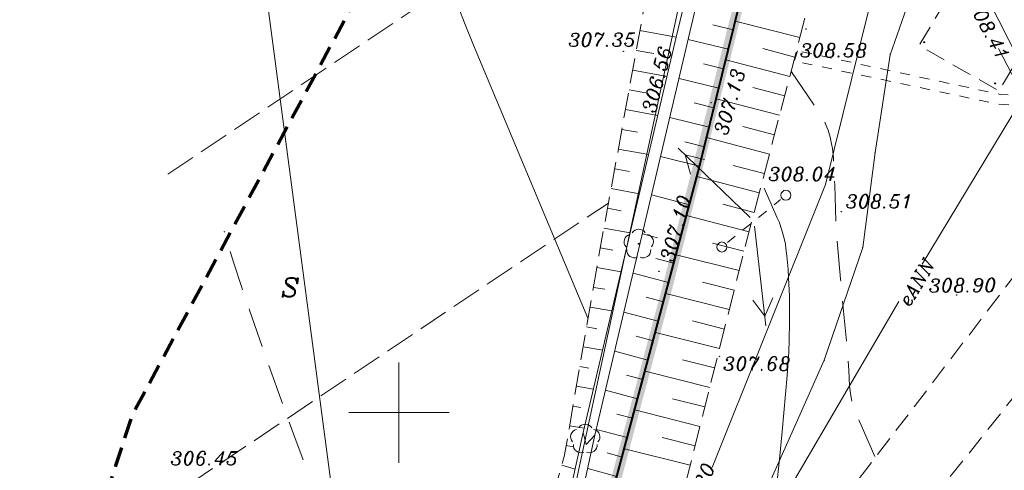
# Model space of a CAD drawing. Extents: x 4615668 to 9294084, y 5325188 to 10688993.
# Tile 602 of 656: x 4651519 to 4651568, y 5338700 to 5338723. Entities that reach past the tile are written whole.
import ezdxf

# ---------------------------------------------------------------- set-up
doc = ezdxf.new("R2010")
doc.units = 0
doc.header["$MEASUREMENT"] = 0
for name, pattern in [('BUBZ02', [1.75, 1.25, -0.5]), ('BUIB05', [1, 0.5, -0.5]), ('BUIB10', [1.5, 1, -0.5]), ('DASHDOT', [25.4, 12.7, -6.35, 0, -6.35]), ('DASHED', [19.05, 12.7, -6.35]), ('EGBK02', [2, 1.5, -0.5]), ('KTCR', [1.5, 1, -0.5]), ('l215_500', [2.5, 1.5, -0.4125, 0.175, -0.4125]), ('l217_500', [2, 1.5, -0.5]), ('l219_500', [0.5, -0.25, 0, -0.25]), ('l266_500', [1, 0.5, -0.5]), ('l346_500', [1.5, 1, -0.5]), ('l423_500', [2, 1.5, -0.5]), ('l512_500', [1, 0.5, -0.5]), ('l641_500', [1.5, 1, -0.5]), ('l812_500', [3, 2, -1]), ('l823_500', [1.75, 1.25, -0.5]), ('SUSM', [1, 0.5, -0.5])]:
    doc.linetypes.add(name, pattern=pattern)
for name, color, linetype in [('13', 7, 'Continuous'), ('52', 7, 'Continuous'), ('projekt', 202, 'Continuous')]:
    doc.layers.add(name, color=color, linetype=linetype)
for name, color, linetype, lineweight in [('chodnik', 7, 'l423_500', 13), ('e_linia_podpora', 7, 'l512_500', 13), ('e_slupy', 7, 'Continuous', 13), ('eNN', 7, 'Continuous', 13), ('g', 7, 'Continuous', 13), ('gr_dzialki', 7, 'l219_500', 13), ('gr_klasy', 7, 'l217_500', 13), ('k', 7, 'Continuous', 13), ('k_rzedne', 7, 'Continuous', 13), ('ogr_symb', 7, 'l901_500', 40), ('opis_uzytek', 7, 'Continuous', 13), ('pkt_wys', 7, 'Continuous', 13), ('przepust_rzut', 7, 'l266_500', 13), ('robocza26', 7, 'Continuous', 13), ('robocza50', 7, 'Continuous', 13), ('rowy', 7, 'l266_500', 13), ('skarpa_gora', 7, 'l823_500', 13), ('skarpa_umoc', 7, 'Continuous', 13), ('w', 7, 'Continuous', 13), ('warst_ciagla', 7, 'Continuous', 0), ('warst_przeryw', 7, 'l812_500', 0), ('wiata', 7, 'l346_500', 13), ('wiata_podpora', 7, 'Continuous', 13), ('Wymiar', 7, 'Continuous', 9), ('zakresy', 7, 'l215_500', 70), ('zielen', 7, 'Continuous', 13)]:
    doc.layers.add(name, color=color, linetype=linetype, lineweight=lineweight)
doc.styles.add('Style-ITALIC_1250', font='ITALIC_1250.shx')
doc.styles.add('txt', font='TXT', dxfattribs={"height": 0.2})
doc.linetypes.add('KTOK05', pattern='A,3.75,[16,dgnlstyle-2015all.shx,S=0.0028,R=0,X=0,Y=0],3.75', length=7.5)
doc.linetypes.add('l901_500', pattern='A,3.75,[38,dgnlstyle-2015all.shx,S=0.0028,R=0,X=0,Y=0],3.75', length=7.5)

# ---------------------------------------------------------------- blocks, each defined once
blk = doc.blocks.new('WYS')
at = {"layer": '52', "color": 67, "linetype": 'Continuous'}
blk.add_circle((0, 0), 0.08, dxfattribs=at)
blk = doc.blocks.new('511_5')
at = {"layer": 'e_slupy', "color": 7, "linetype": 'Continuous', "lineweight": 13}
blk.add_circle((0, 0), 0.25, dxfattribs=at)
blk = doc.blocks.new('SUPE04')
at = {"layer": 'e_slupy', "color": 1, "linetype": 'Continuous', "lineweight": 13}
for p, q in [((95.32, 0), (78, 10)), ((5, 0), (105, 0)), ((78, -10), (95.32, 0))]:
    blk.add_line(p, q, dxfattribs=at)
blk = doc.blocks.new('SUPE4')
at = {"layer": 'e_slupy', "color": 1, "linetype": 'Continuous', "lineweight": 13, "xscale": 0.05, "yscale": 0.05, "zscale": 0.05}
blk.add_blockref('SUPE04', (0, 0), dxfattribs=at)
blk = doc.blocks.new('W1')
at = {"layer": '13', "color": 132, "linetype": 'Continuous'}
blk.add_circle((0, 0), 0.25, dxfattribs=at)
blk = doc.blocks.new('922_5')
at = {"layer": 'zielen', "linetype": 'Continuous', "lineweight": 13}
h = blk.add_hatch(color=96, dxfattribs=at)
edge = h.paths.add_edge_path()
edge.add_arc((0, 0), 0.05, 0, 360)
at = {"layer": 'zielen', "color": 96, "linetype": 'Continuous', "lineweight": 13}
for centre, start, end in [((0.005, 0.357), 30.1243, 149.8757), ((-0.352, 0.098), 101.9988, 221.9759), ((0.362, 0.098), 318.0241, 78.0012), ((-0.215, -0.321), 174.335, 293.7607), ((0.225, -0.321), 246.2393, 5.665)]:
    blk.add_arc(centre, 0.375, start, end, dxfattribs=at)
blk = doc.blocks.new('G$C3390F2A0')
at = {"layer": 'chodnik', "color": 7, "linetype": 'KTCR', "lineweight": 13, "flags": 128}
for points in [[(97.258, 161.155), (96.479, 149.993), (95.95, 146.814), (92.335, 137.962), (90.83, 134.595), (88.485, 129.065), (85.987, 121.922), (83.874, 117.569), (83.874, 117.569), (83.874, 117.569), (71.717, 101.681), (68.198, 95.709), (63.915, 87.328), (58.167, 76.235), (58.168, 76.211)], [(66.567, 85.581), (68.455, 89.585), (71.907, 95.028), (75.561, 101.137), (86.607, 114.957), (91.05, 116.682)]]:
    blk.add_lwpolyline(points, dxfattribs=at)
at = {"layer": 'e_linia_podpora', "color": 7, "linetype": 'SUSM', "lineweight": 13}
blk.add_line((69.138, 118.66), (71.785, 120.801), dxfattribs=at)
at = {"layer": 'eNN', "color": 1, "linetype": 'Continuous', "lineweight": 13, "flags": 128}
for points in [[(78.852, 117.589), (84.667, 127.2), (97.9, 120.803)], [(57.352, 81.02), (63.901, 94.111), (68.766, 100.474), (77.681, 115.731)]]:
    blk.add_lwpolyline(points, dxfattribs=at)
at = {"layer": 'g', "color": 52, "linetype": 'Continuous', "lineweight": 13, "flags": 128}
blk.add_lwpolyline([(68.38, 107.457), (70.987, 113.957), (74.026, 121.56), (77.505, 135.587), (78.528, 139.58), (79.813, 153.2), (81.433, 153.54)], dxfattribs=at)
at = {"layer": 'gr_dzialki', "color": 96, "linetype": 'Continuous', "lineweight": 13}
for p, q in [((60.474, 101.588), (71.817, 154.036)), ((71.817, 154.036), (60.474, 101.588)), ((46.136, 131.192), (52.493, 83.242))]:
    blk.add_line(p, q, dxfattribs=at)
at = {"layer": 'gr_klasy', "color": 96, "linetype": 'EGBK02', "lineweight": 13}
for p, q in [((41.247, 122.066), (66.766, 139.179)), ((37.237, 103.221), (63.211, 120.633))]:
    blk.add_line(p, q, dxfattribs=at)
at = {"layer": 'k', "color": 24, "linetype": 'Continuous', "lineweight": 13, "flags": 128}
blk.add_lwpolyline([(86.145, 121.625), (86.782, 120.405), (82.648, 128.334)], dxfattribs=at)
at = {"layer": 'ogr_symb', "color": 7, "linetype": 'KTOK05', "lineweight": 40}
blk.add_lwpolyline([(56.816, 77.321), (53.639, 80.037), (57.366, 88.778), (61.539, 99.163), (67.683, 122.179), (73.376, 145.314), (74.953, 151.225), (77.861, 170.425), (77.463, 176.389)], dxfattribs=at)
at = {"layer": 'przepust_rzut', "color": 7, "linetype": 'BUIB05', "lineweight": 13}
blk.add_line((72.636, 128.217), (72.479, 127.71), dxfattribs=at)
at = {"layer": 'przepust_rzut', "color": 7, "linetype": 'BUIB05', "lineweight": 13, "flags": 128}
for points in [[(93.108, 125.333), (82.738, 126.044), (72.636, 128.217)], [(93.135, 124.799), (82.581, 125.569), (72.479, 127.71)]]:
    blk.add_lwpolyline(points, dxfattribs=at)
at = {"layer": 'robocza26', "color": 7, "linetype": 'Continuous', "lineweight": 0}
for p, q in [((52.769, 107.688), (52.769, 112.688)), ((50.269, 110.188), (55.269, 110.188))]:
    blk.add_line(p, q, dxfattribs=at)
at = {"layer": 'robocza50', "color": 7, "linetype": 'Continuous', "lineweight": 0}
for p, q in [((52.769, 107.688), (52.769, 112.688)), ((50.269, 110.188), (55.269, 110.188))]:
    blk.add_line(p, q, dxfattribs=at)
at = {"layer": 'rowy', "color": 7, "linetype": 'Continuous', "lineweight": 13, "flags": 128}
for points in [[(77.743, 176.359), (72.498, 150.919), (68.171, 132.964), (62.539, 109.06), (60.869, 101.413), (58.479, 94.987), (56.627, 89.084), (53.112, 80.453), (49.194, 71.811)], [(57.83, 95.551), (60.263, 101.515), (61.955, 109.193), (66.594, 128.891), (70.313, 144.417), (72.196, 152.307), (73.372, 158.131), (77.1, 176.214)], [(61.955, 109.193), (62.105, 108.598), (62.539, 109.06)]]:
    blk.add_lwpolyline(points, dxfattribs=at)
at = {"layer": 'skarpa_gora', "color": 7, "linetype": 'BUBZ02', "lineweight": 13, "flags": 128}
for points in [[(54.04, 87.83), (57.024, 95.912), (58.557, 99.532), (60.077, 104.757), (61.011, 108.002), (62.734, 118.017), (65.24, 131.762), (69.241, 151.199), (70.679, 158.88), (74.354, 174.815)], [(57.248, 86.436), (62.805, 93.616), (64.154, 96.969), (65.929, 102.189), (69.981, 118.29), (72.59, 128.236), (74.035, 133.909), (77.024, 142.704), (73.741, 146.681)]]:
    blk.add_lwpolyline(points, dxfattribs=at)
at = {"layer": 'skarpa_umoc', "color": 7, "linetype": 'Continuous', "lineweight": 13}
for p, q in [((72.752, 128.874), (69.532, 129.693)), ((64.777, 129.223), (66.594, 128.891)), ((69.427, 129.266), (68.422, 129.514)), ((69.188, 128.296), (67.186, 128.787)), ((64.597, 128.238), (65.481, 128.077)), ((72.503, 127.904), (70.901, 128.325)), ((72.25, 126.937), (69.06, 127.774)), ((64.418, 127.254), (66.136, 126.941)), ((68.949, 127.324), (67.953, 127.569)), ((68.71, 126.353), (66.728, 126.841)), ((64.238, 126.271), (65.072, 126.119)), ((71.996, 125.97), (70.408, 126.387)), ((71.742, 125.003), (68.582, 125.832)), ((64.059, 125.287), (65.676, 124.993)), ((68.471, 125.382), (67.485, 125.625)), ((68.232, 124.412), (66.27, 124.894)), ((63.88, 124.304), (64.663, 124.16)), ((71.489, 124.035), (69.915, 124.448)), ((71.235, 123.068), (68.104, 123.889)), ((63.701, 123.319), (65.217, 123.043)), ((67.994, 123.44), (67.016, 123.68)), ((67.755, 122.469), (65.811, 122.948)), ((63.521, 122.336), (64.254, 122.202)), ((70.981, 122.101), (69.423, 122.51)), ((70.727, 121.133), (67.621, 121.949)), ((63.342, 121.352), (64.758, 121.094)), ((67.244, 120.535), (65.361, 121.038)), ((63.162, 120.368), (63.845, 120.244)), ((70.473, 120.166), (68.919, 120.574)), ((70.22, 119.199), (67.105, 120.016)), ((62.983, 119.385), (64.298, 119.145)), ((65.655, 118.89), (64.903, 119.091)), ((62.803, 118.4), (63.436, 118.285)), ((69.967, 118.232), (68.403, 118.626)), ((66.47, 117.637), (65.572, 117.876)), ((69.723, 117.262), (66.582, 118.053)), ((62.63, 117.416), (63.843, 117.208)), ((66.212, 116.67), (64.444, 117.143)), ((62.461, 116.43), (63.037, 116.332)), ((69.479, 116.292), (67.901, 116.689)), ((65.954, 115.705), (65.084, 115.937)), ((69.235, 115.323), (66.066, 116.12)), ((62.292, 115.445), (63.383, 115.257)), ((65.697, 114.739), (63.984, 115.196)), ((62.122, 114.46), (62.638, 114.37)), ((68.991, 114.352), (67.4, 114.754)), ((65.439, 113.772), (64.597, 113.996)), ((68.746, 113.383), (65.55, 114.187)), ((61.952, 113.473), (62.924, 113.306)), ((65.181, 112.806), (63.525, 113.248)), ((61.783, 112.488), (62.238, 112.41)), ((68.502, 112.413), (66.897, 112.817)), ((64.923, 111.84), (64.11, 112.057)), ((68.258, 111.444), (65.034, 112.255)), ((61.613, 111.503), (62.464, 111.356)), ((64.665, 110.873), (63.066, 111.301)), ((61.443, 110.517), (61.839, 110.449)), ((68.014, 110.473), (66.395, 110.881)), ((64.407, 109.907), (63.623, 110.117)), ((67.771, 109.504), (64.519, 110.322)), ((61.274, 109.532), (62.005, 109.405)), ((64.149, 108.941), (62.608, 109.353)), ((61.105, 108.546), (61.447, 108.488)), ((67.526, 108.535), (65.893, 108.945)), ((63.891, 107.976), (63.141, 108.176)), ((67.282, 107.564), (64.003, 108.39)), ((60.887, 107.571), (61.558, 107.378)), ((63.633, 107.009), (62.176, 107.398))]:
    blk.add_line(p, q, dxfattribs=at)
at = {"layer": 'w', "color": 160, "linetype": 'Continuous', "lineweight": 13, "flags": 128}
for points in [[(83.672, 151.32), (83.588, 146.04), (80.049, 136.006), (77.248, 128.023), (76.504, 123.142), (75.889, 118.411), (73.966, 112.799), (72.497, 109.519), (70.755, 105.61)], [(83.672, 151.32), (83.588, 146.04), (80.049, 136.006), (77.248, 128.023), (76.504, 123.142), (75.889, 118.411), (73.986, 112.856)], [(74.672, 87.612), (79.057, 94.063), (85.756, 103.726), (91.641, 112.155), (84.681, 125.781), (81.656, 131.737), (81.544, 135.866)]]:
    blk.add_lwpolyline(points, dxfattribs=at)
at = {"layer": 'w', "color": 160, "linetype": 'Continuous', "lineweight": 13}
for p in [(77.248, 128.023), (76.504, 123.142), (75.889, 118.411), (73.966, 112.799)]:
    blk.add_point(p, dxfattribs=at)
at = {"layer": 'warst_ciagla', "color": 21, "linetype": 'Continuous', "lineweight": 0, "flags": 128}
for points in [[(62.179, 114.889), (56.487, 128.504), (56.041, 129.607), (55.757, 130.348), (55.215, 131.839), (54.954, 132.589), (54.447, 134.094), (53.453, 137.11), (52.944, 138.614), (52.672, 139.413), (52.144, 141.016), (51.867, 141.89)], [(70.796, 100.089), (71.507, 105.775), (71.59, 106.47), (71.739, 107.862), (71.872, 109.255), (72.114, 112.044), (72.196, 113.217), (72.222, 113.804), (72.242, 114.687), (72.239, 115.57), (72.228, 116.012), (72.189, 116.894), (72.161, 117.335), (72.107, 117.995), (72.06, 118.382), (72.028, 118.574), (71.97, 118.861), (71.857, 119.285), (71.713, 119.699), (71.629, 119.9), (70.978, 121.373)]]:
    blk.add_lwpolyline(points, dxfattribs=at)
at = {"layer": 'warst_przeryw', "color": 21, "linetype": 'l812_500', "lineweight": 0, "flags": 128}
for points in [[(72.338, 127.163), (73.741, 125.11), (73.877, 124.89), (73.959, 124.738), (74.099, 124.42), (74.158, 124.256), (74.258, 123.92), (74.334, 123.577), (74.373, 123.346), (74.426, 122.885), (74.458, 122.432), (74.495, 121.526), (74.545, 119.713), (74.602, 118.809), (74.778, 116.834), (75.155, 112.884), (75.193, 112.302), (75.234, 111.52), (75.275, 111.134), (75.347, 110.756), (75.397, 110.571), (75.496, 110.3), (76.513, 107.95)], [(54.84, 91.198), (51.731, 98.059), (51.351, 98.923), (51.107, 99.504), (50.639, 100.673), (49.973, 102.441), (49.111, 104.81), (48.675, 105.992), (47.528, 109.083), (46.964, 110.63), (46.132, 112.957), (45.319, 115.293), (44.922, 116.466), (44.54, 117.633), (44.358, 118.219), (44.093, 119.101), (44.058, 119.224)]]:
    blk.add_lwpolyline(points, dxfattribs=at)
at = {"layer": 'wiata', "color": 7, "linetype": 'BUIB10', "lineweight": 13, "flags": 128}
blk.add_lwpolyline([(81.53, 133.28), (78.704, 128.478), (82.678, 126.218), (85.509, 131.018)], dxfattribs=at)
at = {"layer": 'zakresy', "color": 217, "linetype": 'l641_500', "lineweight": 70, "flags": 128}
blk.add_lwpolyline([(6.931, 10.558), (39.477, 110.069), (74.623, 175.45), (179.151, 163.591), (168.968, 97.168), (66.518, 8.467), (6.931, 10.558)], dxfattribs=at)
at = {"layer": 'e_slupy', "color": 1, "linetype": 'Continuous', "lineweight": 13}
for rotation in [136.1120531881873, 276.5181374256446]:
    blk.add_blockref('SUPE4', (70.462, 119.731), dxfattribs=dict(at, rotation=rotation))
at = {"layer": 'e_slupy', "color": 7, "linetype": 'Continuous', "lineweight": 13}
for p in [(72.057, 121.021), (68.866, 118.44)]:
    blk.add_blockref('511_5', p, dxfattribs=at)
at = {"layer": 'pkt_wys', "color": 7, "linetype": 'Continuous', "lineweight": 13, "xscale": 0.1, "yscale": 0.1, "zscale": 0.1, "rotation": 0.06577989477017}
for p in [(73.062, 129.3), (63.954, 128.186), (66.127, 127.636), (68.33, 125.635), (72.302, 121.356), (74.823, 120.197), (65.733, 117.224), (80.571, 116.054), (68.75, 112.985)]:
    blk.add_blockref('WYS', p, dxfattribs=at)
at = {"layer": 'wiata_podpora', "color": 7, "linetype": 'Continuous', "lineweight": 13, "xscale": 0.1, "yscale": 0.1, "zscale": 0.1, "rotation": 0.06577989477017}
for p in [(78.944, 128.647), (82.491, 126.592)]:
    blk.add_blockref('W1', p, dxfattribs=at)
at = {"layer": 'zielen', "color": 96, "linetype": 'Continuous', "lineweight": 13}
for p in [(64.718, 118.599), (62.048, 108.884)]:
    blk.add_blockref('922_5', p, dxfattribs=at)
at = {"layer": 'eNN', "color": 1, "linetype": 'Continuous', "lineweight": 13, "insert": (78.211, 115.41), "char_height": 0.68, "attachment_point": 7, "rotation": 58.8272, "line_spacing_factor": 0.722892, "style": 'txt'}
blk.add_mtext('\\FITALIC_1250.shx;eANN', dxfattribs=at)
at = {"layer": 'g', "color": 52, "linetype": 'Continuous', "lineweight": 13, "insert": (67.896, 106.474), "char_height": 0.68, "attachment_point": 5, "rotation": 68.1364, "line_spacing_factor": 0.722892, "style": 'txt'}
blk.add_mtext('\\FITALIC_1250.shx;gA20', dxfattribs=at)
at = {"layer": 'k_rzedne', "color": 24, "linetype": 'Continuous', "lineweight": 13, "insert": (81.68, 130.929), "char_height": 0.68, "attachment_point": 1, "rotation": 298.0547, "line_spacing_factor": 0.722892, "style": 'txt'}
blk.add_mtext('\\FITALIC_1250.shx;308.41', dxfattribs=at)
at = {"layer": 'opis_uzytek', "color": 96, "linetype": 'Continuous', "lineweight": 13, "style": 'Style-ITALIC_1250'}
blk.add_text('S', height=0.94, dxfattribs=at).set_placement((46.886, 115.956))
at = {"layer": 'pkt_wys', "color": 7, "linetype": 'Continuous', "lineweight": 13, "char_height": 0.68, "attachment_point": 7, "line_spacing_factor": 0.722892, "style": 'txt'}
for s, insert, rotation in [('\\FITALIC_1250.shx;307.35', (61.207, 128.424), 0.0658), ('\\FITALIC_1250.shx;308.58', (72.753, 127.902), 0.0658), ('\\FITALIC_1250.shx;306.56', (65.535, 125.068), 75.2271), ('\\FITALIC_1250.shx;307.13', (69.119, 123.963), 74.1535), ('\\FITALIC_1250.shx;308.04', (71.175, 121.742), 0.0658), ('\\FITALIC_1250.shx;308.51', (75.032, 120.375), 0.0658), ('\\FITALIC_1250.shx;307.10', (66.435, 117.651), 74.3645), ('\\FITALIC_1250.shx;308.90', (79.176, 116.18), 0.3593), ('\\FITALIC_1250.shx;307.68', (68.924, 112.28), 0.0658), ('\\FITALIC_1250.shx;306.45', (41.374, 107.572), 0.0658)]:
    blk.add_mtext(s, dxfattribs=dict(at, insert=insert, rotation=rotation))

msp = doc.modelspace()

# ---------------------------------------------------------------- linework, layer by layer
at = {"layer": 'projekt', "color": 94, "linetype": 'DASHDOT', "lineweight": 0, "ltscale": 0.1, "const_width": 0.5}
msp.add_lwpolyline([(4651566.021, 5338613.968), (4651558.374, 5338617.24), (4651547.198, 5338622.021), (4651564.603, 5338651.393), (4651552.904, 5338661.002), (4651545.747, 5338666.88), (4651541.754, 5338670.151), (4651538.616, 5338672.832), (4651542.093, 5338681.008), (4651546.516, 5338691.959), (4651551.189, 5338709.466), (4651556.077, 5338728.86), (4651558.23, 5338737.597), (4651559.929, 5338744.021), (4651562.842, 5338763.156), (4651562.44, 5338769.185)], dxfattribs=at)

# ---------------------------------------------------------------- block references
at = {"layer": 'Wymiar', "color": 242, "linetype": 'DASHED', "lineweight": 30, "ltscale": 0.01}
msp.add_blockref('G$C3390F2A0', (4651484.977, 5338592.796), dxfattribs=at)

doc.saveas('drawing.dxf')
